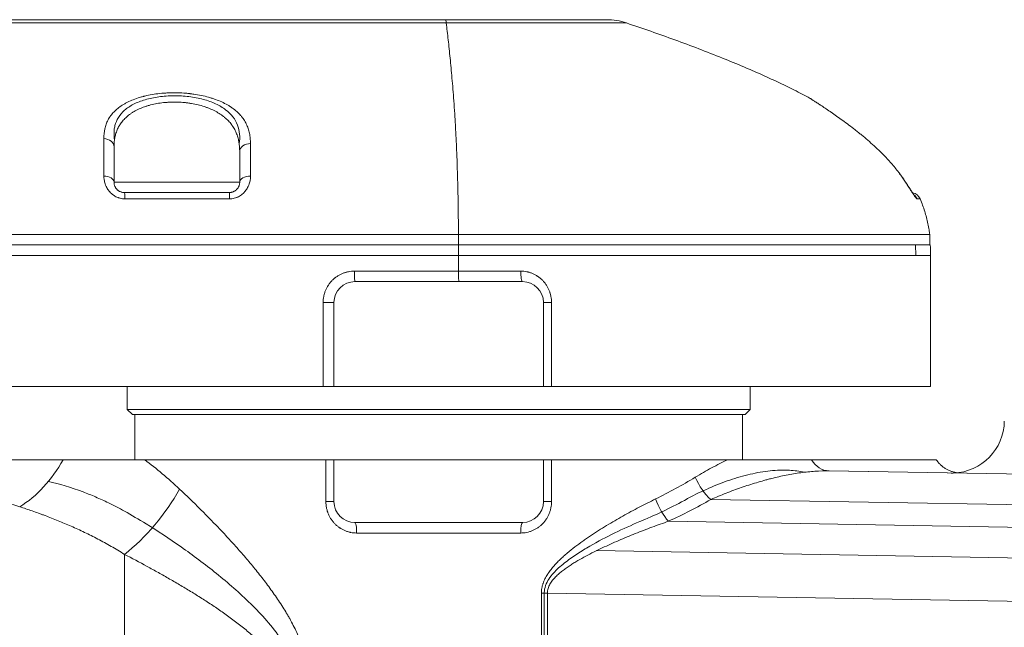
# Model space of a CAD drawing. Header units: millimetres. Extents: x 5437 to 18441, y -4466 to 3128.
# Tile 460 of 497: x 15262 to 15277, y -884 to -875. Entities that reach past the tile are written whole.
import ezdxf

# ---------------------------------------------------------------- set-up
doc = ezdxf.new("R2010")
doc.units = ezdxf.units.MM
doc.layers.add('1轮廓实线层', color=7, linetype='Continuous', lineweight=18)

# ---------------------------------------------------------------- blocks, each defined once
blk = doc.blocks.new('MR07S-930')
at = {"layer": '1轮廓实线层'}
for p, q in [((6890.304, -5665.551), (7091.981, -5665.551)), ((7091.904, -5665.236), (7107.281, -5665.236)), ((7091.981, -5665.551), (7109.2, -5665.551)), ((7060.26, -5680.736), (7072.26, -5680.736)), ((7137.216, -5682.338), (7136.932, -5682.338)), ((7093.143, -5685.736), (7138.138, -5685.736)), ((7093.143, -5686.736), (7093.143, -5685.736)), ((7138.138, -5686.736), (7138.138, -5685.736)), ((7093.143, -5686.736), (6890.257, -5686.736)), ((6890.259, -5686.737), (7093.147, -5686.737)), ((7138.138, -5686.736), (7093.143, -5686.736)), ((7093.147, -5686.736), (7138.188, -5686.736)), ((7136.791, -5686.736), (7136.806, -5687.736)), ((7093.148, -5687.736), (7093.148, -5687.724)), ((7138.217, -5687.736), (7138.217, -5700.236)), ((7083.221, -5689.236), (7093.148, -5689.236)), ((7093.148, -5689.236), (7099.093, -5689.236)), ((7099.26, -5690.236), (7083.26, -5690.236)), ((7081.26, -5692.236), (7080.221, -5692.236)), ((7080.221, -5700.236), (7080.221, -5692.236)), ((7081.26, -5692.236), (7081.26, -5700.236)), ((7101.26, -5692.236), (7102.031, -5692.236)), ((7101.26, -5692.236), (7101.26, -5700.236)), ((7102.031, -5692.236), (7102.031, -5700.236)), ((7080.221, -5700.236), (7035.842, -5700.236)), ((7061.51, -5700.236), (7061.51, -5702.436)), ((7081.26, -5700.236), (7080.221, -5700.236)), ((7101.26, -5700.236), (7081.26, -5700.236)), ((7101.26, -5700.236), (7102.031, -5700.236)), ((7138.217, -5700.236), (7102.031, -5700.236)), ((7121.01, -5702.436), (7121.01, -5700.236)), ((7061.51, -5702.436), (7062.01, -5702.936)), ((7061.51, -5702.436), (7121.01, -5702.436)), ((7120.51, -5702.936), (7062.01, -5702.936)), ((7062.26, -5702.936), (7062.26, -5707.236)), ((7120.26, -5707.236), (7120.26, -5702.936)), ((7120.51, -5702.936), (7121.01, -5702.436)), ((7080.489, -5707.236), (7063.196, -5707.236)), ((7080.489, -5707.236), (7081.26, -5707.236)), ((7080.489, -5711.236), (7080.489, -5707.236)), ((7081.26, -5707.236), (7101.26, -5707.236)), ((7081.26, -5711.236), (7081.26, -5707.236)), ((7101.26, -5707.236), (7102.031, -5707.236)), ((7101.26, -5711.236), (7101.26, -5707.236)), ((7118.869, -5707.236), (7102.031, -5707.236)), ((7102.031, -5707.236), (7102.031, -5711.236)), ((7143.26, -5707.508), (7143.26, -5707.508)), ((7128.517, -5708.304), (7153.26, -5708.736)), ((7153.26, -5708.736), (7128.536, -5708.304)), ((7081.26, -5711.236), (7080.489, -5711.236)), ((7101.26, -5711.236), (7102.031, -5711.236)), ((7153.26, -5711.663), (7117.243, -5711.034)), ((7083.26, -5713.236), (7099.26, -5713.236)), ((7113.206, -5713.109), (7153.26, -5713.809)), ((7099.093, -5714.236), (7083.427, -5714.236)), ((7061.26, -5728.736), (7061.26, -5716.276)), ((7153.26, -5716.737), (7106.338, -5715.918)), ((7101.061, -5719.979), (7101.635, -5719.979)), ((7101.061, -5760.492), (7101.061, -5719.979)), ((7101.34, -5719.979), (7101.34, -5760.492)), ((7101.635, -5719.979), (7101.635, -5760.492)), ((7153.26, -5720.88), (7101.635, -5719.979))]:
    blk.add_line(p, q, dxfattribs=at)
for centre, radius, start, end in [((7107.281, -5671.236), 6, 71.34819, 90), ((7083.26, -5692.236), 2, 90, 180), ((7099.26, -5692.236), 2, 0, 90), ((7083.26, -5711.236), 2, 180, 270), ((7099.26, -5711.236), 2, 270, 0)]:
    blk.add_arc(centre, radius, start, end, dxfattribs=at)
at = {"layer": '1轮廓实线层', "extrusion": (-3.49419e-06, 0, 1)}
blk.add_arc((7136.301, -5682.736, -0.021), 1, 23.51414, 77.28881, dxfattribs=at)
at = {"layer": '1轮廓实线层'}
for centre, major_axis, ratio, start_param, end_param in [((7091.904, -5671.236), (0, -6), 0.04018, 2.816057, 3.141593), ((7126.26, -5673.63), (-0.398, -0.917), 1, 2.979258, 3.056793), ((7059.26, -5677.363), (1, 0), 0.772394, 0, 1.547092), ((7073.26, -5677.814), (1, 0), 0.752193, 1.545415, 3.141593), ((7059.26, -5680.736), (1, 0), 0.569491, 0, 1.540131), ((7073.26, -5680.736), (1, 0), 0.569508, 1.539146, 3.141593), ((7061.26, -5682.736), (0, 1), 0.037459, 5.121668, 6.283185), ((7071.26, -5682.736), (0, -1), 0.038314, 1.980076, 3.141593), ((7136.02, -5682.736), (0, 1), 0.993819, 5.121668, 5.624006), ((7092.474, -5687.724), (0, -16.793), 0.04018, 1.570797, 1.629687), ((7083.26, -5689.236), (0, 1), 0.039331, 1.570796, 3.141593), ((7099.26, -5689.236), (0, 1), 0.166667, 1.570796, 3.141593), ((7140.26, -5703.508), (0.087, 4.999), 0.999999, 3.188382, 4.721762), ((7049.529, -5703.236), (3.921, 9.199), 0.703077, 3.916845, 4.573955), ((7128.569, -5705.304), (0.052, 3), 0.746129, 2.283348, 3.141593), ((7091.26, -5665.343), (-12.697, 48.598), 0.931164, 3.324086, 3.416232), ((7117.317, -5708.913), (-1.496, 2.6), 0.46776, 1.307823, 2.214864), ((7061.26, -5710.046), (6.136, 7.896), 0.439103, 4.198098, 5.041253), ((7091.26, -5669.587), (-33.666, 33.961), 0.965693, 2.769032, 2.871938), ((7113.28, -5710.988), (-1.244, 2.73), 0.407633, 1.38722, 2.256443), ((7091.186, -5667.464), (-35.815, 36.129), 0.965693, 2.799147, 2.891293), ((7083.26, -5714.236), (0, -1), 0.166667, 1.570796, 3.141593), ((7099.26, -5714.236), (0, -1), 0.166667, 3.141593, 4.712389)]:
    blk.add_ellipse(centre, major_axis=major_axis, ratio=ratio, start_param=start_param, end_param=end_param, dxfattribs=at)
for points, degree in [([(7091.904, -5665.236), (7082.304, -5665.236), (7063.105, -5665.236), (7034.303, -5665.236), (7005.499, -5665.236), (6976.692, -5665.236), (6947.884, -5665.236), (6919.073, -5665.236), (6899.864, -5665.236), (6890.26, -5665.236)], 3), ([(7135.436, -5680.163), (7135.229, -5679.868)], 1), ([(7061.26, -5681.736), (7064.593, -5681.736), (7067.927, -5681.736), (7071.26, -5681.736)], 3), ([(7071.295, -5682.338), (7067.962, -5682.338), (7064.628, -5682.338), (7061.294, -5682.338)], 3), ([(7138.188, -5686.736), (7138.208, -5687.069), (7138.218, -5687.402), (7138.217, -5687.736)], 3), ([(6890.26, -5687.736), (6957.906, -5687.736), (7025.539, -5687.736), (7093.148, -5687.736)], 3), ([(7093.148, -5689.236), (7093.148, -5688.736), (7093.148, -5688.236), (7093.148, -5687.736)], 3), ([(7138.192, -5687.736), (7138.197, -5687.736), (7138.206, -5687.736), (7138.214, -5687.736), (7138.217, -5687.736)], 3)]:
    blk.add_open_spline(points, degree=degree, dxfattribs=at)
for points, knots in [([(7091.981, -5665.551), (7092.043, -5666.07), (7092.135, -5666.873), (7092.257, -5668.005), (7092.348, -5668.891), (7092.439, -5669.822), (7092.528, -5670.805), (7092.617, -5671.851), (7092.704, -5672.977), (7092.788, -5674.201), (7092.856, -5675.326), (7092.908, -5676.306), (7092.946, -5677.086), (7092.982, -5677.916), (7093.015, -5678.802), (7093.046, -5679.748), (7093.074, -5680.756), (7093.098, -5681.823), (7093.117, -5682.945), (7093.132, -5684.11), (7093.14, -5685.048), (7093.143, -5685.593), (7093.143, -5685.736)], [0, 0, 0, 0, 0.131748, 0.197623, 0.263499, 0.329375, 0.395251, 0.461129, 0.527007, 0.592886, 0.658766, 0.691715, 0.724663, 0.757616, 0.790568, 0.823525, 0.856479, 0.889438, 0.922396, 0.955355, 0.988311, 1, 1, 1, 1]), ([(7120.393, -5669.743), (7119.714, -5669.455), (7118.281, -5668.864), (7116.082, -5668.005), (7113.038, -5666.873), (7110.738, -5666.07), (7109.2, -5665.551)], [0, 0, 0, 0, 0.185073, 0.388808, 0.592542, 1, 1, 1, 1]), ([(7126.734, -5672.75), (7126.22, -5672.473), (7125.701, -5672.204), (7124.657, -5671.68), (7124.131, -5671.425), (7123.072, -5670.926), (7122.54, -5670.683), (7121.47, -5670.206), (7120.933, -5669.972), (7120.393, -5669.743)], [0, 0, 0, 0, 0.25, 0.25, 0.5, 0.5, 0.75, 0.75, 1, 1, 1, 1]), ([(7059.284, -5676.591), (7059.283, -5676.263), (7059.314, -5675.953), (7059.413, -5675.509), (7059.455, -5675.364), (7059.557, -5675.082), (7059.618, -5674.945), (7059.725, -5674.743), (7059.763, -5674.676), (7059.825, -5674.578), (7059.846, -5674.545), (7059.89, -5674.48), (7059.912, -5674.448), (7060.028, -5674.289), (7060.131, -5674.166), (7060.357, -5673.931), (7060.48, -5673.818), (7060.748, -5673.601), (7060.892, -5673.497), (7061.088, -5673.373), (7061.128, -5673.348), (7061.209, -5673.3), (7061.25, -5673.276), (7061.375, -5673.205), (7061.461, -5673.16), (7061.725, -5673.028), (7061.909, -5672.946), (7062.297, -5672.795), (7062.5, -5672.725), (7062.819, -5672.629), (7062.928, -5672.598), (7063.067, -5672.562), (7063.095, -5672.555), (7063.151, -5672.541), (7063.179, -5672.534), (7063.265, -5672.513), (7063.322, -5672.5), (7063.609, -5672.436), (7063.843, -5672.392), (7064.322, -5672.318), (7064.567, -5672.288), (7064.941, -5672.253), (7065.067, -5672.244), (7065.258, -5672.232), (7065.322, -5672.228), (7065.451, -5672.222), (7065.515, -5672.22), (7065.836, -5672.209), (7066.093, -5672.208), (7066.604, -5672.221), (7066.859, -5672.235), (7067.241, -5672.267), (7067.368, -5672.279), (7067.527, -5672.297), (7067.559, -5672.301), (7067.622, -5672.308), (7067.716, -5672.32), (7067.81, -5672.333), (7068.12, -5672.377), (7068.363, -5672.42), (7068.836, -5672.518), (7069.067, -5672.574), (7069.349, -5672.653), (7069.405, -5672.669), (7069.516, -5672.702), (7069.571, -5672.719), (7069.734, -5672.771), (7069.841, -5672.807), (7070.153, -5672.92), (7070.352, -5673.001), (7070.732, -5673.174), (7070.913, -5673.267), (7071.129, -5673.39), (7071.171, -5673.415), (7071.255, -5673.465), (7071.378, -5673.542), (7071.495, -5673.621), (7071.721, -5673.783), (7071.861, -5673.896), (7072.121, -5674.13), (7072.24, -5674.252), (7072.378, -5674.41), (7072.405, -5674.442), (7072.457, -5674.507), (7072.534, -5674.604), (7072.605, -5674.704), (7072.738, -5674.905), (7072.817, -5675.043), (7072.955, -5675.326), (7073.014, -5675.472), (7073.09, -5675.696), (7073.113, -5675.771), (7073.154, -5675.925), (7073.173, -5676.002), (7073.222, -5676.238), (7073.246, -5676.398), (7073.277, -5676.725), (7073.285, -5676.891), (7073.285, -5677.062)], [0, 0, 0, 0, 0.0625, 0.0625, 0.09375, 0.09375, 0.125, 0.125, 0.140625, 0.140625, 0.148438, 0.148438, 0.15625, 0.15625, 0.1875, 0.1875, 0.21875, 0.21875, 0.25, 0.25, 0.257813, 0.257813, 0.265625, 0.265625, 0.28125, 0.28125, 0.3125, 0.3125, 0.34375, 0.34375, 0.359375, 0.359375, 0.363281, 0.363281, 0.367188, 0.367188, 0.375, 0.375, 0.40625, 0.40625, 0.4375, 0.4375, 0.453125, 0.453125, 0.460938, 0.460938, 0.46875, 0.46875, 0.5, 0.5, 0.53125, 0.53125, 0.546875, 0.546875, 0.550781, 0.550781, 0.554688, 0.5625, 0.5625, 0.59375, 0.59375, 0.625, 0.625, 0.632813, 0.632813, 0.640625, 0.640625, 0.65625, 0.65625, 0.6875, 0.6875, 0.71875, 0.71875, 0.726563, 0.726563, 0.734375, 0.75, 0.75, 0.78125, 0.78125, 0.8125, 0.8125, 0.820313, 0.820313, 0.828125, 0.84375, 0.84375, 0.875, 0.875, 0.90625, 0.90625, 0.921875, 0.921875, 0.9375, 0.9375, 0.96875, 0.96875, 1, 1, 1, 1]), ([(7060.304, -5676.697), (7060.28, -5676.534), (7060.266, -5676.373), (7060.257, -5676.064), (7060.262, -5675.916), (7060.292, -5675.628), (7060.316, -5675.488), (7060.419, -5675.078), (7060.527, -5674.818), (7060.837, -5674.321), (7061.034, -5674.092), (7061.393, -5673.778), (7061.524, -5673.677), (7061.809, -5673.486), (7061.964, -5673.395), (7062.462, -5673.138), (7062.828, -5672.993), (7063.634, -5672.753), (7064.08, -5672.658), (7064.768, -5672.562), (7065.002, -5672.538), (7065.478, -5672.504), (7065.722, -5672.495), (7066.454, -5672.49), (7066.935, -5672.518), (7067.649, -5672.606), (7067.884, -5672.644), (7068.338, -5672.732), (7068.558, -5672.783), (7068.986, -5672.899), (7069.195, -5672.964), (7069.593, -5673.107), (7069.782, -5673.184), (7070.14, -5673.351), (7070.309, -5673.44), (7070.63, -5673.63), (7070.78, -5673.73), (7071.194, -5674.045), (7071.425, -5674.272), (7071.806, -5674.765), (7071.951, -5675.025), (7072.158, -5675.572), (7072.221, -5675.861), (7072.272, -5676.457), (7072.26, -5676.764), (7072.216, -5677.087), (7072.215, -5677.091), (7072.214, -5677.095)], [0, 0, 0, 0, 0.034177, 0.034177, 0.066342, 0.066342, 0.098506, 0.098506, 0.162835, 0.162835, 0.227165, 0.227165, 0.259329, 0.259329, 0.291494, 0.291494, 0.355823, 0.355823, 0.420152, 0.420152, 0.452317, 0.452317, 0.484481, 0.484481, 0.54881, 0.54881, 0.580975, 0.580975, 0.61314, 0.61314, 0.645304, 0.645304, 0.677469, 0.677469, 0.709633, 0.709633, 0.741798, 0.741798, 0.806127, 0.806127, 0.870456, 0.870456, 0.934786, 0.934786, 0.999115, 0.999115, 1, 1, 1, 1]), ([(7072.26, -5677.814), (7072.26, -5677.493), (7072.235, -5677.183), (7072.168, -5676.81), (7072.152, -5676.735), (7072.118, -5676.589), (7072.099, -5676.517), (7072.036, -5676.302), (7071.986, -5676.163), (7071.871, -5675.89), (7071.805, -5675.757), (7071.693, -5675.562), (7071.654, -5675.498), (7071.591, -5675.403), (7071.57, -5675.371), (7071.526, -5675.308), (7071.503, -5675.277), (7071.387, -5675.123), (7071.287, -5675.004), (7071.067, -5674.775), (7070.949, -5674.665), (7070.758, -5674.506), (7070.692, -5674.454), (7070.589, -5674.378), (7070.554, -5674.353), (7070.483, -5674.303), (7070.447, -5674.278), (7070.264, -5674.157), (7070.11, -5674.065), (7069.785, -5673.893), (7069.615, -5673.813), (7069.348, -5673.7), (7069.256, -5673.664), (7069.116, -5673.612), (7069.069, -5673.595), (7068.973, -5673.562), (7068.925, -5673.546), (7068.683, -5673.467), (7068.483, -5673.411), (7068.075, -5673.312), (7067.865, -5673.269), (7067.543, -5673.215), (7067.434, -5673.199), (7067.214, -5673.17), (7067.104, -5673.157), (7066.772, -5673.125), (7066.551, -5673.111), (7066.106, -5673.098), (7065.884, -5673.099), (7065.605, -5673.109), (7065.549, -5673.112), (7065.437, -5673.118), (7065.381, -5673.121), (7065.215, -5673.133), (7065.106, -5673.143), (7064.781, -5673.178), (7064.569, -5673.208), (7064.155, -5673.282), (7063.952, -5673.326), (7063.704, -5673.391), (7063.654, -5673.404), (7063.556, -5673.431), (7063.508, -5673.446), (7063.364, -5673.489), (7063.27, -5673.52), (7062.996, -5673.615), (7062.822, -5673.685), (7062.489, -5673.836), (7062.331, -5673.917), (7062.106, -5674.048), (7062.032, -5674.093), (7061.925, -5674.162), (7061.89, -5674.186), (7061.821, -5674.234), (7061.787, -5674.258), (7061.621, -5674.38), (7061.498, -5674.482), (7061.271, -5674.695), (7061.166, -5674.805), (7060.975, -5675.035), (7060.889, -5675.155), (7060.791, -5675.31), (7060.772, -5675.341), (7060.735, -5675.404), (7060.681, -5675.498), (7060.633, -5675.595), (7060.543, -5675.79), (7060.491, -5675.922), (7060.405, -5676.194), (7060.37, -5676.332), (7060.286, -5676.757), (7060.26, -5677.053), (7060.26, -5677.363)], [0, 0, 0, 0, 0.0625, 0.0625, 0.078125, 0.078125, 0.09375, 0.09375, 0.125, 0.125, 0.15625, 0.15625, 0.171875, 0.171875, 0.179688, 0.179688, 0.1875, 0.1875, 0.21875, 0.21875, 0.25, 0.25, 0.265625, 0.265625, 0.273438, 0.273438, 0.28125, 0.28125, 0.3125, 0.3125, 0.34375, 0.34375, 0.359375, 0.359375, 0.367188, 0.367188, 0.375, 0.375, 0.40625, 0.40625, 0.4375, 0.4375, 0.453125, 0.453125, 0.46875, 0.46875, 0.5, 0.5, 0.53125, 0.53125, 0.539063, 0.539063, 0.546875, 0.546875, 0.5625, 0.5625, 0.59375, 0.59375, 0.625, 0.625, 0.632813, 0.632813, 0.640625, 0.640625, 0.65625, 0.65625, 0.6875, 0.6875, 0.71875, 0.71875, 0.734375, 0.734375, 0.742188, 0.742188, 0.75, 0.75, 0.78125, 0.78125, 0.8125, 0.8125, 0.84375, 0.84375, 0.851562, 0.851562, 0.859375, 0.875, 0.875, 0.90625, 0.90625, 0.9375, 0.9375, 1, 1, 1, 1]), ([(7133.98, -5678.402), (7133.606, -5678.008), (7133.22, -5677.634), (7132.631, -5677.095), (7132.432, -5676.919), (7132.033, -5676.574), (7131.831, -5676.405), (7131.528, -5676.157), (7131.426, -5676.075), (7131.274, -5675.953), (7131.223, -5675.912), (7131.122, -5675.832), (7131.071, -5675.793), (7130.819, -5675.595), (7130.619, -5675.443), (7130.226, -5675.147), (7130.032, -5675.003), (7129.651, -5674.726), (7129.464, -5674.592), (7129.235, -5674.43), (7129.189, -5674.398), (7129.098, -5674.334), (7129.054, -5674.303), (7128.92, -5674.21), (7128.834, -5674.15), (7128.579, -5673.974), (7128.416, -5673.863), (7128.108, -5673.654), (7127.962, -5673.556), (7127.791, -5673.442), (7127.758, -5673.42), (7127.708, -5673.387), (7127.692, -5673.376), (7127.66, -5673.355), (7127.58, -5673.302), (7127.505, -5673.253), (7127.335, -5673.14), (7127.234, -5673.074), (7127.057, -5672.959), (7126.982, -5672.91), (7126.906, -5672.861), (7126.891, -5672.851), (7126.864, -5672.834), (7126.851, -5672.825), (7126.816, -5672.803), (7126.797, -5672.79), (7126.75, -5672.76), (7126.734, -5672.75), (7126.734, -5672.75)], [0, 0, 0, 0, 0.125, 0.125, 0.1875, 0.1875, 0.25, 0.25, 0.28125, 0.28125, 0.296875, 0.296875, 0.3125, 0.3125, 0.375, 0.375, 0.4375, 0.4375, 0.5, 0.5, 0.515625, 0.515625, 0.53125, 0.53125, 0.5625, 0.5625, 0.625, 0.625, 0.6875, 0.6875, 0.703125, 0.703125, 0.710938, 0.710938, 0.71875, 0.75, 0.75, 0.8125, 0.8125, 0.875, 0.875, 0.890625, 0.890625, 0.90625, 0.90625, 0.9375, 0.9375, 1, 1, 1, 1]), ([(7059.291, -5680.167), (7059.29, -5679.828), (7059.289, -5679.501), (7059.288, -5679.025), (7059.288, -5678.869), (7059.288, -5678.638), (7059.287, -5678.562), (7059.287, -5678.411), (7059.287, -5678.336), (7059.286, -5677.965), (7059.286, -5677.678), (7059.285, -5677.122), (7059.284, -5676.853), (7059.284, -5676.591)], [0, 0, 0, 0, 0.25, 0.25, 0.375, 0.375, 0.4375, 0.4375, 0.5, 0.5, 0.75, 0.75, 1, 1, 1, 1]), ([(7060.26, -5677.363), (7060.26, -5677.611), (7060.26, -5677.866), (7060.26, -5678.39), (7060.26, -5678.66), (7060.26, -5679.219), (7060.26, -5679.507), (7060.26, -5680.105), (7060.26, -5680.414), (7060.26, -5680.736)], [0, 0, 0, 0, 0.25, 0.25, 0.5, 0.5, 0.75, 0.75, 1, 1, 1, 1]), ([(7072.26, -5680.736), (7072.26, -5680.463), (7072.26, -5680.198), (7072.26, -5679.685), (7072.26, -5679.436), (7072.26, -5678.951), (7072.26, -5678.715), (7072.26, -5678.256), (7072.26, -5678.032), (7072.26, -5677.814)], [0, 0, 0, 0, 0.25, 0.25, 0.5, 0.5, 0.75, 0.75, 1, 1, 1, 1]), ([(7073.285, -5677.062), (7073.286, -5677.293), (7073.286, -5677.531), (7073.287, -5677.897), (7073.287, -5678.021), (7073.288, -5678.209), (7073.288, -5678.272), (7073.288, -5678.4), (7073.288, -5678.464), (7073.289, -5678.787), (7073.289, -5679.052), (7073.29, -5679.598), (7073.291, -5679.878), (7073.292, -5680.167)], [0, 0, 0, 0, 0.25, 0.25, 0.375, 0.375, 0.4375, 0.4375, 0.5, 0.5, 0.75, 0.75, 1, 1, 1, 1]), ([(7135.43, -5680.167), (7135.211, -5679.854), (7134.98, -5679.551), (7134.617, -5679.111), (7134.493, -5678.966), (7134.24, -5678.681), (7134.111, -5678.54), (7133.98, -5678.402)], [0, 0, 0, 0, 0.5, 0.5, 0.75, 0.75, 1, 1, 1, 1]), ([(7059.291, -5680.167), (7059.291, -5680.228), (7059.293, -5680.289), (7059.303, -5680.411), (7059.31, -5680.472), (7059.34, -5680.656), (7059.37, -5680.779), (7059.421, -5680.932), (7059.432, -5680.963), (7059.456, -5681.024), (7059.468, -5681.054), (7059.507, -5681.144), (7059.536, -5681.203), (7059.599, -5681.32), (7059.633, -5681.378), (7059.69, -5681.463), (7059.71, -5681.491), (7059.75, -5681.546), (7059.771, -5681.573), (7059.837, -5681.654), (7059.883, -5681.705), (7059.981, -5681.804), (7060.033, -5681.852), (7060.115, -5681.92), (7060.144, -5681.942), (7060.201, -5681.984), (7060.231, -5682.005), (7060.321, -5682.064), (7060.383, -5682.1), (7060.511, -5682.166), (7060.578, -5682.195), (7060.664, -5682.227), (7060.682, -5682.233), (7060.717, -5682.245), (7060.769, -5682.262), (7060.822, -5682.277), (7060.929, -5682.303), (7061.001, -5682.316), (7061.146, -5682.333), (7061.22, -5682.338), (7061.294, -5682.338)], [0, 0, 0, 0, 0.0625, 0.0625, 0.125, 0.125, 0.25, 0.25, 0.28125, 0.28125, 0.3125, 0.3125, 0.375, 0.375, 0.4375, 0.4375, 0.46875, 0.46875, 0.5, 0.5, 0.5625, 0.5625, 0.625, 0.625, 0.65625, 0.65625, 0.6875, 0.6875, 0.75, 0.75, 0.8125, 0.8125, 0.828125, 0.828125, 0.84375, 0.875, 0.875, 0.9375, 0.9375, 1, 1, 1, 1]), ([(7071.295, -5682.338), (7071.333, -5682.338), (7071.389, -5682.336), (7071.445, -5682.332), (7071.483, -5682.328), (7071.501, -5682.326), (7071.594, -5682.315), (7071.667, -5682.301), (7071.809, -5682.266), (7071.879, -5682.244), (7071.981, -5682.206), (7072.032, -5682.185), (7072.081, -5682.162), (7072.114, -5682.147), (7072.131, -5682.138), (7072.212, -5682.097), (7072.274, -5682.06), (7072.393, -5681.982), (7072.449, -5681.939), (7072.557, -5681.85), (7072.609, -5681.803), (7072.682, -5681.728), (7072.706, -5681.703), (7072.752, -5681.651), (7072.774, -5681.625), (7072.882, -5681.491), (7072.956, -5681.379), (7073.05, -5681.204), (7073.079, -5681.144), (7073.118, -5681.054), (7073.13, -5681.023), (7073.153, -5680.963), (7073.164, -5680.932), (7073.214, -5680.78), (7073.243, -5680.658), (7073.282, -5680.413), (7073.292, -5680.29), (7073.292, -5680.167)], [0, 0, 0, 0, 0.03125, 0.046875, 0.046875, 0.0625, 0.0625, 0.125, 0.125, 0.1875, 0.1875, 0.21875, 0.234375, 0.234375, 0.25, 0.25, 0.3125, 0.3125, 0.375, 0.375, 0.4375, 0.4375, 0.46875, 0.46875, 0.5, 0.5, 0.625, 0.625, 0.6875, 0.6875, 0.71875, 0.71875, 0.75, 0.75, 0.875, 0.875, 1, 1, 1, 1]), ([(7136.672, -5681.998), (7136.672, -5681.998), (7136.667, -5681.992), (7136.628, -5681.942), (7136.524, -5681.794), (7136.321, -5681.485), (7135.985, -5680.965), (7135.638, -5680.448), (7135.413, -5680.127), (7135.355, -5680.044)], [0, 0, 0, 0, 0.028322, 0.100834, 0.208077, 0.376544, 0.606668, 0.898656, 1, 1, 1, 1]), ([(7135.43, -5680.167), (7135.518, -5680.293), (7135.605, -5680.418), (7135.732, -5680.606), (7135.774, -5680.668), (7135.837, -5680.762), (7135.858, -5680.793), (7135.899, -5680.855), (7135.919, -5680.886), (7136.02, -5681.04), (7136.098, -5681.159), (7136.21, -5681.334), (7136.247, -5681.391), (7136.319, -5681.503), (7136.354, -5681.557), (7136.422, -5681.663), (7136.454, -5681.713), (7136.517, -5681.811), (7136.548, -5681.857), (7136.585, -5681.913), (7136.592, -5681.924), (7136.606, -5681.946), (7136.628, -5681.977), (7136.648, -5682.008), (7136.688, -5682.066), (7136.712, -5682.101), (7136.759, -5682.166), (7136.781, -5682.195), (7136.806, -5682.227), (7136.811, -5682.233), (7136.821, -5682.245), (7136.835, -5682.262), (7136.848, -5682.276), (7136.873, -5682.302), (7136.888, -5682.316), (7136.913, -5682.333), (7136.923, -5682.338), (7136.932, -5682.338)], [0, 0, 0, 0, 0.125, 0.125, 0.1875, 0.1875, 0.21875, 0.21875, 0.25, 0.25, 0.375, 0.375, 0.4375, 0.4375, 0.5, 0.5, 0.5625, 0.5625, 0.625, 0.625, 0.640625, 0.640625, 0.65625, 0.6875, 0.6875, 0.75, 0.75, 0.8125, 0.8125, 0.828125, 0.828125, 0.84375, 0.875, 0.875, 0.9375, 0.9375, 1, 1, 1, 1]), ([(7061.26, -5681.736), (7061.218, -5681.736), (7061.136, -5681.731), (7061.056, -5681.716), (7060.996, -5681.701), (7060.976, -5681.695), (7060.937, -5681.683), (7060.918, -5681.676), (7060.862, -5681.654), (7060.827, -5681.638), (7060.759, -5681.602), (7060.727, -5681.583), (7060.68, -5681.551), (7060.665, -5681.54), (7060.636, -5681.518), (7060.622, -5681.507), (7060.555, -5681.449), (7060.509, -5681.4), (7060.449, -5681.323), (7060.431, -5681.297), (7060.399, -5681.245), (7060.384, -5681.219), (7060.357, -5681.167), (7060.345, -5681.14), (7060.324, -5681.088), (7060.314, -5681.062), (7060.29, -5680.984), (7060.278, -5680.934), (7060.267, -5680.859), (7060.264, -5680.834), (7060.261, -5680.784), (7060.26, -5680.76), (7060.26, -5680.736)], [0, 0, 0, 0, 0.0625, 0.125, 0.125, 0.15625, 0.15625, 0.1875, 0.1875, 0.25, 0.25, 0.3125, 0.3125, 0.34375, 0.34375, 0.375, 0.375, 0.5, 0.5, 0.5625, 0.5625, 0.625, 0.625, 0.6875, 0.6875, 0.75, 0.75, 0.875, 0.875, 0.9375, 0.9375, 1, 1, 1, 1]), ([(7072.26, -5680.736), (7072.26, -5680.786), (7072.256, -5680.836), (7072.241, -5680.938), (7072.229, -5680.989), (7072.204, -5681.067), (7072.194, -5681.093), (7072.173, -5681.146), (7072.16, -5681.172), (7072.119, -5681.25), (7072.087, -5681.302), (7072.028, -5681.377), (7072.007, -5681.402), (7071.972, -5681.438), (7071.96, -5681.45), (7071.935, -5681.473), (7071.923, -5681.485), (7071.883, -5681.519), (7071.855, -5681.54), (7071.796, -5681.581), (7071.764, -5681.6), (7071.714, -5681.627), (7071.697, -5681.636), (7071.661, -5681.652), (7071.643, -5681.66), (7071.588, -5681.682), (7071.549, -5681.694), (7071.49, -5681.709), (7071.47, -5681.714), (7071.429, -5681.722), (7071.408, -5681.725), (7071.366, -5681.73), (7071.345, -5681.732), (7071.303, -5681.735), (7071.281, -5681.736), (7071.26, -5681.736)], [0, 0, 0, 0, 0.125, 0.125, 0.25, 0.25, 0.3125, 0.3125, 0.375, 0.375, 0.5, 0.5, 0.5625, 0.5625, 0.59375, 0.59375, 0.625, 0.625, 0.6875, 0.6875, 0.75, 0.75, 0.78125, 0.78125, 0.8125, 0.8125, 0.875, 0.875, 0.90625, 0.90625, 0.9375, 0.9375, 0.96875, 0.96875, 1, 1, 1, 1]), ([(7138.138, -5685.736), (7138.119, -5685.593), (7138.041, -5685.048), (7137.847, -5684.11), (7137.538, -5683.123), (7137.304, -5682.54), (7137.216, -5682.338)], [0, 0, 0, 0, 0.122384, 0.467443, 0.812529, 1, 1, 1, 1]), ([(7093.148, -5687.736), (7094.593, -5687.736), (7096.035, -5687.736), (7098.902, -5687.736), (7100.327, -5687.736), (7103.146, -5687.736), (7104.541, -5687.736), (7107.289, -5687.736), (7108.642, -5687.736), (7111.295, -5687.736), (7112.595, -5687.736), (7115.131, -5687.736), (7116.366, -5687.736), (7118.763, -5687.736), (7119.924, -5687.736), (7122.161, -5687.736), (7123.238, -5687.736), (7125.297, -5687.736), (7126.279, -5687.736), (7128.142, -5687.736), (7129.022, -5687.736), (7130.674, -5687.736), (7131.444, -5687.736), (7132.869, -5687.736), (7133.524, -5687.736), (7134.711, -5687.736), (7135.244, -5687.736), (7136.183, -5687.736), (7136.589, -5687.736), (7137.272, -5687.736), (7137.549, -5687.736), (7137.97, -5687.736), (7138.114, -5687.736), (7138.192, -5687.736)], [0, 0, 0, 0, 0.0625, 0.0625, 0.125, 0.125, 0.1875, 0.1875, 0.25, 0.25, 0.3125, 0.3125, 0.375, 0.375, 0.4375, 0.4375, 0.5, 0.5, 0.5625, 0.5625, 0.625, 0.625, 0.6875, 0.6875, 0.75, 0.75, 0.8125, 0.8125, 0.875, 0.875, 0.9375, 0.9375, 1, 1, 1, 1]), ([(7080.221, -5692.236), (7080.221, -5692.137), (7080.231, -5691.94), (7080.26, -5691.745), (7080.289, -5691.599), (7080.3, -5691.551), (7080.324, -5691.455), (7080.337, -5691.408), (7080.38, -5691.267), (7080.446, -5691.083), (7080.53, -5690.906), (7080.599, -5690.777), (7080.623, -5690.734), (7080.662, -5690.67), (7080.675, -5690.649), (7080.701, -5690.607), (7080.769, -5690.504), (7080.9, -5690.327), (7081.097, -5690.11), (7081.243, -5689.978), (7081.338, -5689.9), (7081.357, -5689.885), (7081.396, -5689.854), (7081.455, -5689.809), (7081.516, -5689.767), (7081.638, -5689.686), (7081.805, -5689.585), (7081.982, -5689.502), (7082.118, -5689.445), (7082.164, -5689.428), (7082.234, -5689.403), (7082.258, -5689.395), (7082.304, -5689.379), (7082.422, -5689.342), (7082.636, -5689.289), (7082.829, -5689.26), (7083.023, -5689.241), (7083.122, -5689.236), (7083.221, -5689.236)], [0, 0, 0, 0, 0.0625, 0.125, 0.125, 0.15625, 0.15625, 0.1875, 0.1875, 0.25, 0.3125, 0.3125, 0.34375, 0.34375, 0.359375, 0.359375, 0.375, 0.4375, 0.5, 0.5625, 0.5625, 0.578125, 0.578125, 0.59375, 0.625, 0.625, 0.6875, 0.75, 0.75, 0.78125, 0.78125, 0.796875, 0.796875, 0.8125, 0.875, 0.9375, 0.9375, 1, 1, 1, 1]), ([(7093.189, -5690.236), (7093.186, -5690.236), (7093.183, -5690.229), (7093.178, -5690.204), (7093.176, -5690.185), (7093.171, -5690.135), (7093.168, -5690.104), (7093.164, -5690.031), (7093.162, -5689.989), (7093.158, -5689.897), (7093.157, -5689.846), (7093.154, -5689.737), (7093.152, -5689.679), (7093.15, -5689.558), (7093.15, -5689.495), (7093.149, -5689.367), (7093.148, -5689.301), (7093.148, -5689.236)], [0, 0, 0, 0, 0.125, 0.125, 0.25, 0.25, 0.375, 0.375, 0.5, 0.5, 0.625, 0.625, 0.75, 0.75, 0.875, 0.875, 1, 1, 1, 1]), ([(7099.093, -5689.236), (7099.191, -5689.236), (7099.385, -5689.246), (7099.576, -5689.275), (7099.695, -5689.299), (7099.718, -5689.305), (7099.766, -5689.315), (7099.789, -5689.321), (7099.86, -5689.339), (7099.907, -5689.353), (7100.045, -5689.396), (7100.225, -5689.463), (7100.398, -5689.546), (7100.525, -5689.616), (7100.588, -5689.652), (7100.649, -5689.691), (7100.69, -5689.718), (7100.71, -5689.731), (7100.811, -5689.8), (7100.965, -5689.917), (7101.177, -5690.114), (7101.305, -5690.259), (7101.397, -5690.374), (7101.427, -5690.413), (7101.484, -5690.492), (7101.511, -5690.532), (7101.591, -5690.654), (7101.689, -5690.822), (7101.771, -5690.998), (7101.826, -5691.134), (7101.843, -5691.18), (7101.868, -5691.25), (7101.876, -5691.273), (7101.891, -5691.32), (7101.927, -5691.438), (7101.979, -5691.651), (7102.007, -5691.844), (7102.026, -5692.039), (7102.031, -5692.137), (7102.031, -5692.236)], [0, 0, 0, 0, 0.0625, 0.125, 0.125, 0.140625, 0.140625, 0.15625, 0.15625, 0.1875, 0.1875, 0.25, 0.3125, 0.3125, 0.34375, 0.359375, 0.359375, 0.375, 0.375, 0.4375, 0.5, 0.5625, 0.5625, 0.59375, 0.59375, 0.625, 0.625, 0.6875, 0.75, 0.75, 0.78125, 0.78125, 0.796875, 0.796875, 0.8125, 0.875, 0.9375, 0.9375, 1, 1, 1, 1]), ([(7055.394, -5707.236), (7055.141, -5707.236), (7054.765, -5707.236), (7054.394, -5707.236), (7054.149, -5707.236), (7054.026, -5707.236), (7053.419, -5707.236), (7052.945, -5707.236), (7052.024, -5707.236), (7051.576, -5707.236), (7050.704, -5707.236), (7050.282, -5707.236), (7049.051, -5707.236), (7048.282, -5707.236), (7047.208, -5707.236), (7046.691, -5707.236), (7046.205, -5707.236), (7045.967, -5707.236), (7045.888, -5707.236), (7045.734, -5707.236), (7045.657, -5707.236), (7045.28, -5707.236), (7044.851, -5707.236), (7044.391, -5707.236), (7044.203, -5707.236), (7044.08, -5707.236), (7044.019, -5707.236), (7043.72, -5707.236), (7043.497, -5707.236), (7043.085, -5707.236), (7042.896, -5707.236), (7042.548, -5707.236), (7042.39, -5707.236), (7042.106, -5707.236), (7041.853, -5707.236), (7041.567, -5707.236), (7041.44, -5707.236), (7041.393, -5707.236)], [0, 0, 0, 0, 0.03125, 0.046875, 0.046875, 0.0625, 0.0625, 0.125, 0.125, 0.1875, 0.1875, 0.25, 0.25, 0.375, 0.375, 0.4375, 0.46875, 0.46875, 0.484375, 0.484375, 0.5, 0.5, 0.5625, 0.59375, 0.609375, 0.609375, 0.625, 0.625, 0.6875, 0.6875, 0.75, 0.75, 0.8125, 0.8125, 0.875, 0.9375, 1, 1, 1, 1]), ([(7063.196, -5707.236), (7062.541, -5707.236), (7061.882, -5707.236), (7060.565, -5707.236), (7059.907, -5707.236), (7058.598, -5707.236), (7057.947, -5707.236), (7056.659, -5707.236), (7056.022, -5707.236), (7055.394, -5707.236)], [0, 0, 0, 0, 0.25, 0.25, 0.5, 0.5, 0.75, 0.75, 1, 1, 1, 1]), ([(7063.196, -5707.236), (7063.754, -5707.659), (7064.311, -5708.103), (7065.422, -5709.038), (7065.975, -5709.529), (7066.523, -5710.046)], [0, 0, 0, 0, 0.5, 0.5, 1, 1, 1, 1]), ([(7115.754, -5708.913), (7116.014, -5708.754), (7116.274, -5708.6), (7116.794, -5708.301), (7117.054, -5708.157), (7117.833, -5707.738), (7118.352, -5707.477), (7118.869, -5707.236)], [0, 0, 0, 0, 0.25, 0.25, 0.5, 0.5, 1, 1, 1, 1]), ([(7126.841, -5707.236), (7126.701, -5707.236), (7126.557, -5707.236), (7126.265, -5707.236), (7126.117, -5707.236), (7125.664, -5707.236), (7125.351, -5707.236), (7124.712, -5707.236), (7124.384, -5707.236), (7123.717, -5707.236), (7123.378, -5707.236), (7122.693, -5707.236), (7122.347, -5707.236), (7121.651, -5707.236), (7121.302, -5707.236), (7120.603, -5707.236), (7120.254, -5707.236), (7119.558, -5707.236), (7119.212, -5707.236), (7118.869, -5707.236)], [0, 0, 0, 0, 0.0625, 0.0625, 0.125, 0.125, 0.25, 0.25, 0.375, 0.375, 0.5, 0.5, 0.625, 0.625, 0.75, 0.75, 0.875, 0.875, 1, 1, 1, 1]), ([(7138.753, -5707.236), (7138.697, -5707.236), (7138.582, -5707.236), (7138.367, -5707.236), (7138.297, -5707.236), (7138.219, -5707.236), (7138.165, -5707.236), (7138.137, -5707.236), (7137.994, -5707.236), (7137.865, -5707.236), (7137.436, -5707.236), (7137.094, -5707.236), (7136.597, -5707.236), (7136.442, -5707.236), (7136.28, -5707.236), (7136.17, -5707.236), (7136.114, -5707.236), (7135.831, -5707.236), (7135.591, -5707.236), (7134.831, -5707.236), (7134.272, -5707.236), (7133.507, -5707.236), (7133.35, -5707.236), (7133.111, -5707.236), (7133.03, -5707.236), (7132.867, -5707.236), (7132.456, -5707.236), (7132.027, -5707.236), (7130.96, -5707.236), (7130.202, -5707.236), (7128.592, -5707.236), (7127.74, -5707.236), (7126.841, -5707.236)], [0, 0, 0, 0, 0.125, 0.125, 0.15625, 0.171875, 0.171875, 0.1875, 0.1875, 0.25, 0.25, 0.375, 0.375, 0.40625, 0.421875, 0.421875, 0.4375, 0.4375, 0.5, 0.5, 0.625, 0.625, 0.65625, 0.65625, 0.671875, 0.671875, 0.6875, 0.75, 0.75, 0.875, 0.875, 1, 1, 1, 1]), ([(7138.753, -5707.236), (7138.782, -5707.277), (7138.812, -5707.318), (7138.858, -5707.377), (7138.874, -5707.397), (7138.905, -5707.436), (7138.986, -5707.533), (7139.141, -5707.697), (7139.367, -5707.892), (7139.531, -5708.008), (7139.659, -5708.089), (7139.703, -5708.114), (7139.79, -5708.164), (7139.834, -5708.187), (7139.968, -5708.254), (7140.151, -5708.334), (7140.341, -5708.396), (7140.463, -5708.428), (7140.487, -5708.435), (7140.536, -5708.447), (7140.561, -5708.452), (7140.635, -5708.468), (7140.684, -5708.478), (7140.734, -5708.486)], [0, 0, 0, 0, 0.0625, 0.0625, 0.09375, 0.09375, 0.125, 0.25, 0.375, 0.5, 0.5, 0.5625, 0.5625, 0.625, 0.625, 0.75, 0.875, 0.875, 0.90625, 0.90625, 0.9375, 0.9375, 1, 1, 1, 1]), ([(7126.166, -5708.436), (7125.705, -5708.333), (7125.23, -5708.271), (7124.146, -5708.213), (7123.527, -5708.234), (7122.279, -5708.366), (7121.646, -5708.476), (7120.363, -5708.773), (7119.713, -5708.96), (7118.397, -5709.405), (7117.727, -5709.665), (7116.398, -5710.246), (7115.736, -5710.568), (7115.043, -5710.943), (7115.008, -5710.962), (7114.973, -5710.982)], [0, 0, 0, 0, 0.140217, 0.140217, 0.310354, 0.310354, 0.480491, 0.480491, 0.650628, 0.650628, 0.820765, 0.820765, 0.990902, 0.990902, 1, 1, 1, 1]), ([(7128.517, -5708.304), (7128.078, -5708.296), (7127.634, -5708.309), (7126.738, -5708.37), (7126.285, -5708.417), (7125.369, -5708.544), (7124.907, -5708.622), (7123.974, -5708.807), (7123.503, -5708.914), (7122.909, -5709.063), (7122.79, -5709.094), (7122.551, -5709.157), (7122.431, -5709.19), (7122.072, -5709.289), (7121.832, -5709.358), (7121.112, -5709.574), (7120.631, -5709.73), (7119.666, -5710.064), (7119.182, -5710.242), (7118.214, -5710.621), (7117.728, -5710.821), (7117.243, -5711.034)], [0, 0, 0, 0, 0.125, 0.125, 0.25, 0.25, 0.375, 0.375, 0.5, 0.5, 0.53125, 0.53125, 0.5625, 0.5625, 0.625, 0.625, 0.75, 0.75, 0.875, 0.875, 1, 1, 1, 1]), ([(7140.196, -5708.508), (7140.238, -5708.509), (7140.279, -5708.509), (7140.357, -5708.508), (7140.395, -5708.507), (7140.43, -5708.505)], [0, 0, 0, 0, 0.5, 0.5, 1, 1, 1, 1]), ([(7140.43, -5708.505), (7140.51, -5708.503), (7140.575, -5708.499), (7140.677, -5708.491), (7140.713, -5708.488), (7140.734, -5708.486)], [0, 0, 0, 0, 0.5, 0.5, 1, 1, 1, 1]), ([(7051.255, -5711.736), (7050.75, -5711.575), (7050.26, -5711.424), (7049.308, -5711.138), (7048.847, -5711.003), (7047.948, -5710.752), (7047.512, -5710.634), (7046.662, -5710.416), (7046.25, -5710.315), (7045.447, -5710.129), (7045.057, -5710.044), (7044.3, -5709.888), (7043.933, -5709.817), (7043.399, -5709.72), (7043.224, -5709.689), (7042.966, -5709.645), (7042.88, -5709.631), (7042.711, -5709.603), (7042.627, -5709.59), (7042.213, -5709.524), (7041.895, -5709.478), (7041.439, -5709.416), (7041.29, -5709.397), (7040.999, -5709.36), (7040.858, -5709.343), (7040.445, -5709.296), (7040.185, -5709.269), (7039.696, -5709.221), (7039.467, -5709.202), (7039.041, -5709.168), (7038.843, -5709.155), (7038.48, -5709.133), (7038.149, -5709.117), (7037.883, -5709.111), (7037.708, -5709.11), (7037.627, -5709.111), (7037.555, -5709.113), (7037.509, -5709.114), (7037.487, -5709.115), (7037.383, -5709.121), (7037.318, -5709.128), (7037.269, -5709.138)], [0, 0, 0, 0, 0.0625, 0.0625, 0.125, 0.125, 0.1875, 0.1875, 0.25, 0.25, 0.3125, 0.3125, 0.375, 0.375, 0.40625, 0.40625, 0.421875, 0.421875, 0.4375, 0.4375, 0.5, 0.5, 0.53125, 0.53125, 0.5625, 0.5625, 0.625, 0.625, 0.6875, 0.6875, 0.75, 0.75, 0.8125, 0.875, 0.875, 0.90625, 0.921875, 0.921875, 0.9375, 0.9375, 1, 1, 1, 1]), ([(7061.251, -5712.147), (7060.743, -5711.864), (7060.237, -5711.601), (7059.323, -5711.157), (7058.914, -5710.97), (7058.1, -5710.621), (7057.697, -5710.459), (7056.143, -5709.874), (7055.042, -5709.546), (7054.002, -5709.305)], [0, 0, 0, 0, 0.198868, 0.198868, 0.361611, 0.361611, 0.524354, 0.524354, 1, 1, 1, 1]), ([(7066.523, -5710.046), (7067.18, -5710.665), (7067.836, -5711.299), (7068.653, -5712.112), (7068.816, -5712.275), (7069.142, -5712.604), (7069.304, -5712.769), (7069.792, -5713.269), (7070.115, -5713.605), (7070.757, -5714.284), (7071.076, -5714.627), (7071.71, -5715.321), (7072.024, -5715.672), (7072.647, -5716.382), (7072.955, -5716.742), (7073.564, -5717.47), (7073.865, -5717.839), (7074.458, -5718.589), (7074.749, -5718.969), (7075.32, -5719.743), (7075.6, -5720.136), (7076.143, -5720.94), (7076.407, -5721.351), (7076.724, -5721.877), (7076.787, -5721.982), (7076.91, -5722.195), (7076.971, -5722.302), (7077.151, -5722.623), (7077.268, -5722.839), (7077.604, -5723.494), (7077.812, -5723.939), (7078.093, -5724.622), (7078.181, -5724.853), (7078.304, -5725.203), (7078.363, -5725.379), (7078.418, -5725.557), (7078.455, -5725.676), (7078.472, -5725.736), (7078.627, -5726.275), (7078.735, -5726.76), (7078.881, -5727.739), (7078.919, -5728.235), (7078.919, -5728.736)], [0, 0, 0, 0, 0.125, 0.125, 0.15625, 0.15625, 0.1875, 0.1875, 0.25, 0.25, 0.3125, 0.3125, 0.375, 0.375, 0.4375, 0.4375, 0.5, 0.5, 0.5625, 0.5625, 0.625, 0.625, 0.6875, 0.6875, 0.703125, 0.703125, 0.71875, 0.71875, 0.75, 0.75, 0.8125, 0.8125, 0.84375, 0.84375, 0.859375, 0.867187, 0.867187, 0.875, 0.875, 0.9375, 0.9375, 1, 1, 1, 1]), ([(7083.427, -5714.236), (7083.329, -5714.236), (7083.135, -5714.226), (7082.944, -5714.197), (7082.825, -5714.172), (7082.801, -5714.167), (7082.754, -5714.156), (7082.73, -5714.151), (7082.66, -5714.132), (7082.613, -5714.119), (7082.475, -5714.076), (7082.294, -5714.009), (7082.122, -5713.925), (7081.995, -5713.856), (7081.932, -5713.819), (7081.871, -5713.781), (7081.83, -5713.754), (7081.809, -5713.74), (7081.709, -5713.672), (7081.555, -5713.554), (7081.343, -5713.358), (7081.215, -5713.212), (7081.123, -5713.098), (7081.093, -5713.059), (7081.036, -5712.98), (7081.008, -5712.94), (7080.929, -5712.817), (7080.831, -5712.65), (7080.749, -5712.473), (7080.694, -5712.337), (7080.677, -5712.292), (7080.652, -5712.222), (7080.644, -5712.198), (7080.629, -5712.152), (7080.593, -5712.034), (7080.541, -5711.821), (7080.513, -5711.628), (7080.494, -5711.433), (7080.489, -5711.335), (7080.489, -5711.236)], [0, 0, 0, 0, 0.0625, 0.125, 0.125, 0.140625, 0.140625, 0.15625, 0.15625, 0.1875, 0.1875, 0.25, 0.3125, 0.3125, 0.34375, 0.359375, 0.359375, 0.375, 0.375, 0.4375, 0.5, 0.5625, 0.5625, 0.59375, 0.59375, 0.625, 0.625, 0.6875, 0.75, 0.75, 0.78125, 0.78125, 0.796875, 0.796875, 0.8125, 0.875, 0.9375, 0.9375, 1, 1, 1, 1]), ([(7102.031, -5711.236), (7102.031, -5711.335), (7102.021, -5711.532), (7101.993, -5711.727), (7101.964, -5711.872), (7101.954, -5711.92), (7101.93, -5712.016), (7101.917, -5712.063), (7101.875, -5712.203), (7101.811, -5712.387), (7101.729, -5712.563), (7101.661, -5712.693), (7101.638, -5712.736), (7101.588, -5712.821), (7101.562, -5712.863), (7101.482, -5712.985), (7101.368, -5713.142), (7101.176, -5713.359), (7101.033, -5713.491), (7100.921, -5713.585), (7100.883, -5713.615), (7100.806, -5713.674), (7100.767, -5713.702), (7100.647, -5713.784), (7100.483, -5713.884), (7100.31, -5713.968), (7100.177, -5714.025), (7100.132, -5714.043), (7100.04, -5714.076), (7099.994, -5714.092), (7099.856, -5714.135), (7099.669, -5714.183), (7099.479, -5714.212), (7099.288, -5714.231), (7099.191, -5714.236), (7099.093, -5714.236)], [0, 0, 0, 0, 0.0625, 0.125, 0.125, 0.15625, 0.15625, 0.1875, 0.1875, 0.25, 0.3125, 0.3125, 0.34375, 0.34375, 0.375, 0.375, 0.4375, 0.5, 0.5625, 0.5625, 0.59375, 0.59375, 0.625, 0.625, 0.6875, 0.75, 0.75, 0.78125, 0.78125, 0.8125, 0.8125, 0.875, 0.9375, 0.9375, 1, 1, 1, 1]), ([(7101.061, -5719.979), (7101.061, -5719.818), (7101.076, -5719.66), (7101.117, -5719.427), (7101.142, -5719.311), (7101.174, -5719.196), (7101.197, -5719.119), (7101.21, -5719.081), (7101.274, -5718.893), (7101.336, -5718.748), (7101.477, -5718.465), (7101.555, -5718.328), (7101.661, -5718.161), (7101.683, -5718.128), (7101.726, -5718.062), (7101.793, -5717.964), (7101.862, -5717.869), (7102.004, -5717.682), (7102.103, -5717.561), (7102.306, -5717.325), (7102.411, -5717.211), (7102.625, -5716.987), (7102.735, -5716.877), (7102.959, -5716.662), (7103.073, -5716.557), (7103.304, -5716.35), (7103.422, -5716.248), (7103.777, -5715.948), (7104.019, -5715.755), (7104.508, -5715.38), (7104.756, -5715.197), (7105.131, -5714.93), (7105.257, -5714.842), (7105.509, -5714.668), (7105.635, -5714.582), (7106.016, -5714.327), (7106.27, -5714.161), (7106.781, -5713.836), (7107.038, -5713.677), (7107.808, -5713.208), (7108.324, -5712.907), (7109.359, -5712.326), (7109.878, -5712.045), (7110.917, -5711.503), (7111.438, -5711.241), (7111.959, -5710.988)], [0, 0, 0, 0, 0.03125, 0.03125, 0.046875, 0.054688, 0.054688, 0.0625, 0.0625, 0.09375, 0.09375, 0.125, 0.125, 0.132813, 0.132813, 0.140625, 0.15625, 0.15625, 0.1875, 0.1875, 0.21875, 0.21875, 0.25, 0.25, 0.28125, 0.28125, 0.3125, 0.3125, 0.375, 0.375, 0.4375, 0.4375, 0.46875, 0.46875, 0.5, 0.5, 0.5625, 0.5625, 0.625, 0.625, 0.75, 0.75, 0.875, 0.875, 1, 1, 1, 1]), ([(7061.26, -5716.276), (7060.835, -5716.007), (7060.41, -5715.752), (7059.559, -5715.264), (7059.134, -5715.031), (7058.285, -5714.586), (7057.861, -5714.374), (7057.015, -5713.968), (7056.594, -5713.774), (7055.754, -5713.403), (7055.335, -5713.226), (7054.503, -5712.888), (7054.088, -5712.726), (7053.574, -5712.534), (7053.471, -5712.496), (7053.266, -5712.42), (7053.163, -5712.383), (7052.856, -5712.273), (7052.653, -5712.201), (7052.047, -5711.992), (7051.648, -5711.861), (7051.255, -5711.736)], [0, 0, 0, 0, 0.125, 0.125, 0.25, 0.25, 0.375, 0.375, 0.5, 0.5, 0.625, 0.625, 0.75, 0.75, 0.78125, 0.78125, 0.8125, 0.8125, 0.875, 0.875, 1, 1, 1, 1]), ([(7077.695, -5728.736), (7077.695, -5727.947), (7077.54, -5727.193), (7077.139, -5726.098), (7076.978, -5725.744), (7076.623, -5725.064), (7076.427, -5724.736), (7075.802, -5723.781), (7075.33, -5723.177), (7074.346, -5722.037), (7073.833, -5721.5), (7072.256, -5719.949), (7071.156, -5718.999), (7069.481, -5717.649), (7068.917, -5717.212), (7067.786, -5716.365), (7067.222, -5715.956), (7065.537, -5714.774), (7064.422, -5714.041), (7062.626, -5712.936), (7061.935, -5712.53), (7061.251, -5712.147)], [0, 0, 0, 0, 0.08878, 0.08878, 0.133171, 0.133171, 0.177561, 0.177561, 0.266341, 0.266341, 0.355122, 0.355122, 0.532683, 0.532683, 0.621463, 0.621463, 0.710244, 0.710244, 0.887805, 0.887805, 1, 1, 1, 1]), ([(7110.679, -5713.052), (7110.603, -5713.084), (7110.528, -5713.116), (7109.656, -5713.484), (7108.859, -5713.845), (7107.267, -5714.622), (7106.471, -5715.037), (7105.287, -5715.722), (7104.894, -5715.961), (7104.122, -5716.464), (7103.742, -5716.729), (7103.009, -5717.299), (7102.657, -5717.601), (7102.016, -5718.278), (7101.72, -5718.657), (7101.437, -5719.313), (7101.372, -5719.543), (7101.343, -5719.847), (7101.34, -5719.913), (7101.34, -5719.979)], [0, 0, 0, 0, 0.021495, 0.021495, 0.248066, 0.248066, 0.474637, 0.474637, 0.587922, 0.587922, 0.701208, 0.701208, 0.814493, 0.814493, 0.927779, 0.927779, 0.984421, 0.984421, 1, 1, 1, 1]), ([(7113.206, -5713.109), (7112.677, -5713.293), (7112.147, -5713.483), (7111.089, -5713.877), (7110.561, -5714.081), (7109.504, -5714.503), (7108.976, -5714.722), (7108.186, -5715.063), (7107.923, -5715.179), (7107.398, -5715.416), (7107.135, -5715.536), (7106.612, -5715.784), (7106.351, -5715.911), (7105.83, -5716.171), (7105.571, -5716.305), (7105.057, -5716.58), (7104.802, -5716.722), (7104.423, -5716.943), (7104.297, -5717.018), (7104.11, -5717.133), (7104.047, -5717.172), (7103.924, -5717.251), (7103.862, -5717.291), (7103.678, -5717.411), (7103.557, -5717.493), (7103.317, -5717.662), (7103.199, -5717.749), (7102.968, -5717.928), (7102.854, -5718.02), (7102.632, -5718.213), (7102.524, -5718.313), (7102.368, -5718.471), (7102.317, -5718.525), (7102.218, -5718.637), (7102.17, -5718.694), (7102.078, -5718.81), (7102.034, -5718.87), (7101.95, -5718.993), (7101.911, -5719.055), (7101.856, -5719.153), (7101.83, -5719.202), (7101.806, -5719.253), (7101.79, -5719.287), (7101.782, -5719.304), (7101.745, -5719.391), (7101.694, -5719.532), (7101.661, -5719.678), (7101.648, -5719.771), (7101.645, -5719.79), (7101.641, -5719.827), (7101.64, -5719.846), (7101.636, -5719.903), (7101.634, -5719.941), (7101.635, -5719.979)], [0, 0, 0, 0, 0.125, 0.125, 0.25, 0.25, 0.375, 0.375, 0.4375, 0.4375, 0.5, 0.5, 0.5625, 0.5625, 0.625, 0.625, 0.6875, 0.6875, 0.71875, 0.71875, 0.734375, 0.734375, 0.75, 0.75, 0.78125, 0.78125, 0.8125, 0.8125, 0.84375, 0.84375, 0.875, 0.875, 0.890625, 0.890625, 0.90625, 0.90625, 0.921875, 0.921875, 0.9375, 0.9375, 0.945312, 0.949219, 0.949219, 0.953125, 0.953125, 0.96875, 0.984375, 0.984375, 0.988281, 0.988281, 0.992188, 0.992188, 1, 1, 1, 1]), ([(7076.293, -5728.736), (7076.293, -5728.295), (7076.213, -5727.87), (7076.051, -5727.405), (7076.032, -5727.353), (7075.993, -5727.251), (7075.931, -5727.099), (7075.861, -5726.951), (7075.787, -5726.804), (7075.762, -5726.756), (7075.71, -5726.659), (7075.683, -5726.612), (7075.602, -5726.471), (7075.546, -5726.378), (7075.371, -5726.106), (7075.247, -5725.932), (7074.988, -5725.592), (7074.852, -5725.427), (7074.572, -5725.105), (7074.427, -5724.948), (7074.13, -5724.641), (7073.978, -5724.49), (7073.784, -5724.306), (7073.745, -5724.269), (7073.667, -5724.196), (7073.627, -5724.159), (7073.509, -5724.051), (7073.429, -5723.979), (7073.189, -5723.766), (7073.028, -5723.628), (7072.539, -5723.219), (7072.207, -5722.956), (7071.536, -5722.444), (7071.196, -5722.196), (7070.511, -5721.71), (7070.166, -5721.473), (7069.471, -5721.008), (7069.121, -5720.779), (7068.418, -5720.331), (7068.065, -5720.11), (7067.357, -5719.675), (7067.001, -5719.461), (7066.288, -5719.039), (7065.931, -5718.831), (7065.394, -5718.522), (7065.214, -5718.42), (7064.855, -5718.216), (7064.676, -5718.115), (7064.136, -5717.814), (7063.777, -5717.616), (7062.698, -5717.029), (7061.979, -5716.648), (7061.26, -5716.276)], [0, 0, 0, 0, 0.0625, 0.0625, 0.070313, 0.070313, 0.078125, 0.09375, 0.09375, 0.101563, 0.101563, 0.109375, 0.109375, 0.125, 0.125, 0.15625, 0.15625, 0.1875, 0.1875, 0.21875, 0.21875, 0.25, 0.25, 0.257813, 0.257813, 0.265625, 0.265625, 0.28125, 0.28125, 0.3125, 0.3125, 0.375, 0.375, 0.4375, 0.4375, 0.5, 0.5, 0.5625, 0.5625, 0.625, 0.625, 0.6875, 0.6875, 0.75, 0.75, 0.78125, 0.78125, 0.8125, 0.8125, 0.875, 0.875, 1, 1, 1, 1])]:
    blk.add_open_spline(points, degree=3, knots=knots, dxfattribs=at)
blk.add_rational_spline([(6890.257, -5685.736), (6957.904, -5685.736), (7025.534, -5685.736), (7093.143, -5685.736)], [1, 0.999974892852, 0.999974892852, 1], degree=3, dxfattribs=at)

msp = doc.modelspace()

# ---------------------------------------------------------------- block references
at = {"color": 0, "xscale": 0.16, "yscale": 0.16, "zscale": 0.16}
msp.add_blockref('MR07S-930', (14134.04944, 31.65224), dxfattribs=at)

doc.saveas('drawing.dxf')
